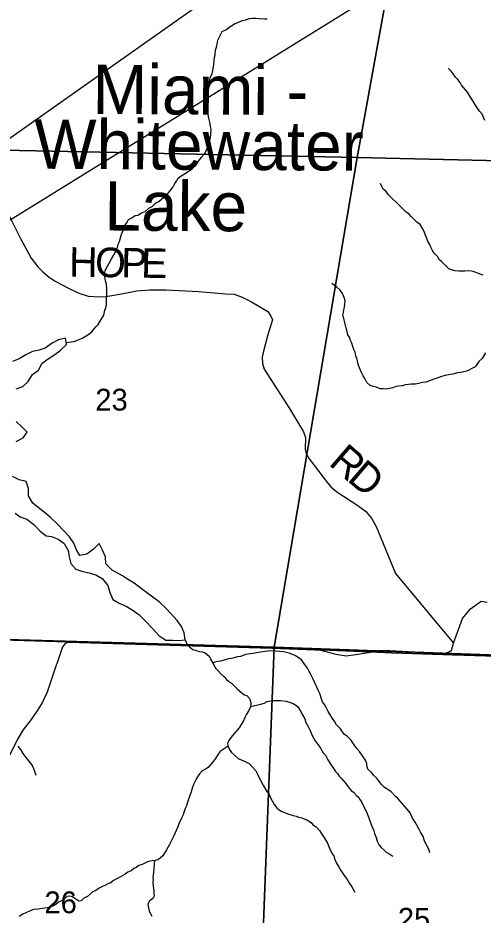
# Model space of a CAD drawing. Extents: x -7.5 to 26.5, y 3.5 to 25.5.
# Drawn here: x -0.763 to 0.131, y 20.587 to 22.311 of the extents above; entities that cross this region are included whole.
import ezdxf

# ---------------------------------------------------------------- set-up
doc = ezdxf.new("R2010")
doc.units = 0
for name, color, linetype in [('GM_X_Corporation', 7, 'Continuous'), ('GM_X_County_Road', 7, 'Continuous'), ('GM_X_County_Road_Text', 7, 'Continuous'), ('GM_X_Major_Lake', 7, 'Continuous'), ('GM_X_Major_Lake_Text', 7, 'Continuous'), ('GM_X_Minor_River', 7, 'Continuous'), ('GM_X_Section_Text', 7, 'Continuous'), ('SH_Text', 7, 'Continuous')]:
    doc.layers.add(name, color=color, linetype=linetype)

msp = doc.modelspace()

# ---------------------------------------------------------------- linework, layer by layer
at = {"layer": 'GM_X_Corporation'}
for points in [[(-2.1213, 24.4), (-2.1683, 23.1094), (-2.1684, 23.1064), (-2.1854, 22.6407), (-2.2048, 22.1084), (-2.2218, 21.6412), (-2.2393, 21.1622), (-1.7013, 21.1435), (-0.6673, 21.1123), (-0.2751, 21.1005), (-0.1918, 21.0972), (-0.1864, 21.0971), (-0.1806, 21.0967), (-0.0857, 21.093), (-0.0438, 21.0913), (0.0729, 21.0875), (0.2211, 21.0828)], [(0.2211, 21.0828), (0.0729, 21.0875), (-0.0438, 21.0913), (-0.0857, 21.093), (-0.1806, 21.0967), (-0.1864, 21.0971), (-0.1918, 21.0972), (-0.2751, 21.1005), (-0.6673, 21.1123), (-1.7013, 21.1435), (-2.2393, 21.1622), (-2.2643, 20.4572), (-2.265, 20.4395), (-2.2728, 20.2496), (-2.3128, 19.1642), (-2.3401, 19.1651), (-2.693, 19.1768), (-2.696, 19.1768), (-3.3166, 19.1895)], [(0.6831, 20.1191), (-0.3082, 20.1265), (-0.2705, 21.1018), (0.8624, 21.0618)]]:
    msp.add_lwpolyline(points, dxfattribs=at)
for points in [[(0.0689, 23.0315), (-0.1108, 22.0429), (-0.9461, 22.0601), (-0.9291, 23.0451)], [(1.0735, 23.0136), (1.0508, 22.0159), (-0.1108, 22.0429), (0.0689, 23.0315)], [(-0.9461, 22.0601), (-0.1108, 22.0429), (-0.2705, 21.1018), (-1.0307, 21.1237), (-1.0267, 21.301), (-0.9782, 21.2998)], [(-0.1108, 22.0429), (1.0508, 22.0159), (1.0441, 21.5986), (1.044, 21.5921), (1.041, 21.3774), (0.9609, 21.274), (0.95, 21.2606), (0.9418, 21.2525), (0.9845, 21.2515), (0.956, 21.2024), (0.9254, 21.1728), (0.906, 21.154), (0.8815, 21.1284), (0.8624, 21.0618), (-0.2705, 21.1018)], [(-1.2798, 21.1309), (-1.0307, 21.1237), (-0.2705, 21.1018), (-0.3082, 20.1265), (-1.3089, 20.136)]]:
    msp.add_lwpolyline(points, close=True, dxfattribs=at)
at = {"layer": 'GM_X_County_Road'}
for points in [[(-0.9255, 22.0549), (-0.9186, 22.0538), (-0.9013, 22.0494), (-0.8701, 22.0358), (-0.8497, 22.0256), (-0.8344, 22.0153), (-0.822, 22.0033), (-0.8078, 21.9843), (-0.7574, 21.8857), (-0.7469, 21.866), (-0.7375, 21.8493), (-0.725, 21.8328), (-0.7155, 21.8233), (-0.7031, 21.8129), (-0.6919, 21.8055), (-0.6797, 21.7988), (-0.6657, 21.7918), (-0.6459, 21.7819), (-0.6279, 21.7767), (-0.6064, 21.7749), (-0.5944, 21.7755)], [(-0.5944, 21.7755), (-0.5642, 21.7808), (-0.5345, 21.7865), (-0.5093, 21.7886), (-0.4791, 21.7886), (-0.4151, 21.7851), (-0.3639, 21.7812), (-0.3472, 21.7801), (-0.332, 21.7748), (-0.3142, 21.7652), (-0.2826, 21.7467), (-0.2766, 21.7378), (-0.2737, 21.7311), (-0.2823, 21.7049), (-0.2908, 21.6707), (-0.2933, 21.659), (-0.2929, 21.6473), (-0.2894, 21.6363), (-0.2411, 21.5603), (-0.2141, 21.5156), (-0.2105, 21.5046), (-0.2109, 21.4825), (-0.2088, 21.4744), (-0.2034, 21.4637), (-0.1945, 21.4524), (-0.1722, 21.4232), (-0.1612, 21.4101), (-0.1502, 21.4005), (-0.1093, 21.3739), (-0.0951, 21.3632), (-0.0831, 21.3501), (-0.0745, 21.3341), (-0.0371, 21.2434), (0.0743, 21.1097), (0.0916, 21.1571), (0.1074, 21.1757), (0.1277, 21.1903), (0.1393, 21.1882)], [(-0.689, 21.0677), (-0.688, 21.0705), (-0.6776, 21.1011), (-0.6741, 21.1059), (-0.6708, 21.1095), (-0.6671, 21.1118), (-0.2749, 21.0999), (-0.1916, 21.0966), (-0.1862, 21.0966), (-0.1804, 21.0962), (-0.1708, 21.0935), (-0.1521, 21.0885), (-0.1317, 21.0853), (-0.1135, 21.0878), (-0.0855, 21.0924), (-0.069, 21.0953), (-0.0482, 21.0958), (0.0581, 21.0897), (0.0703, 21.0958), (0.0743, 21.1097)], [(-0.8217, 19.7108), (-0.8019, 20.2879), (-0.7964, 20.5294), (-0.7974, 20.5511), (-0.8024, 20.5748), (-0.8093, 20.6016), (-0.8189, 20.625), (-0.8374, 20.657), (-0.8664, 20.6927), (-0.8711, 20.6997), (-0.8729, 20.7047), (-0.872, 20.7107), (-0.7645, 20.9229), (-0.7533, 20.9424), (-0.7372, 20.9628), (-0.7249, 20.9811), (-0.717, 20.9931), (-0.7065, 21.016), (-0.689, 21.0677)]]:
    msp.add_lwpolyline(points, dxfattribs=at)
at = {"layer": 'GM_X_Major_Lake'}
for points in [[(-0.7665, 21.5984), (-0.7535, 21.6027), (-0.7437, 21.6127), (-0.7351, 21.6259), (-0.7239, 21.6343), (-0.7167, 21.6479), (-0.7048, 21.656), (-0.6921, 21.664), (-0.6824, 21.6714), (-0.67, 21.6837), (-0.672, 21.6959), (-0.685, 21.6924), (-0.6976, 21.6858), (-0.7108, 21.6763), (-0.7222, 21.6727), (-0.7352, 21.67), (-0.7483, 21.6634), (-0.7606, 21.6561), (-0.7736, 21.6507)], [(-0.7669, 21.4969), (-0.7534, 21.5042), (-0.7456, 21.5151), (-0.7556, 21.5252), (-0.7664, 21.5353)], [(-0.6504, 21.2889), (-0.6555, 21.302), (-0.6643, 21.314), (-0.6873, 21.3381), (-0.7007, 21.3513), (-0.7126, 21.3614), (-0.7245, 21.3705), (-0.7346, 21.3787), (-0.7426, 21.3929), (-0.7431, 21.407), (-0.7473, 21.4204), (-0.7609, 21.4238), (-0.7737, 21.4301)], [(-0.7688, 21.3597), (-0.7591, 21.3522), (-0.7459, 21.3478), (-0.7325, 21.3379), (-0.7203, 21.3251), (-0.7091, 21.3157), (-0.6985, 21.3144), (-0.6861, 21.3095), (-0.6741, 21.3013), (-0.6664, 21.2878), (-0.6648, 21.2756), (-0.6617, 21.263), (-0.6517, 21.2521), (-0.6381, 21.2472), (-0.626, 21.245), (-0.6136, 21.241), (-0.6012, 21.2342), (-0.5905, 21.2207), (-0.5862, 21.2073), (-0.5808, 21.1938), (-0.5685, 21.1863), (-0.5553, 21.1807), (-0.5433, 21.1736), (-0.5306, 21.1645), (-0.518, 21.1521), (-0.5046, 21.1381), (-0.492, 21.1241), (-0.4789, 21.1151), (-0.466, 21.1152), (-0.4535, 21.1145), (-0.4413, 21.1158), (-0.4433, 21.1295), (-0.4487, 21.1414), (-0.4572, 21.153), (-0.4698, 21.167), (-0.4787, 21.1767), (-0.4917, 21.1888), (-0.5036, 21.1982), (-0.5137, 21.2052), (-0.5257, 21.2139), (-0.5395, 21.2248), (-0.5522, 21.2327), (-0.5623, 21.239), (-0.5818, 21.2501), (-0.5941, 21.2622), (-0.5945, 21.2755), (-0.6003, 21.2882), (-0.6069, 21.3009), (-0.6178, 21.2901), (-0.6309, 21.2809), (-0.6439, 21.2778), (-0.6504, 21.2889)]]:
    msp.add_lwpolyline(points, dxfattribs=at)
at = {"layer": 'GM_X_Minor_River'}
for points in [[(-0.3391, 22.3032), (-0.3314, 22.3061), (-0.3253, 22.3072), (-0.3176, 22.3101), (-0.3127, 22.3108), (-0.3055, 22.3106), (-0.2994, 22.3102), (-0.2891, 22.3092), (-0.2842, 22.3095)], [(-0.6706, 21.6872), (-0.656, 21.6893), (-0.6498, 21.6911), (-0.6452, 21.6929), (-0.6395, 21.6955), (-0.6322, 21.7), (-0.6268, 21.7037), (-0.621, 21.7078), (-0.6132, 21.7176), (-0.6086, 21.7217), (-0.603, 21.7315), (-0.5983, 21.7402), (-0.5959, 21.7493), (-0.5939, 21.7542), (-0.593, 21.7607), (-0.5925, 21.79), (-0.5931, 21.7991), (-0.5948, 21.806), (-0.5958, 21.8133), (-0.5961, 21.8209), (-0.5952, 21.8255), (-0.5909, 21.8338), (-0.5881, 21.8387), (-0.5838, 21.847), (-0.5795, 21.8545), (-0.5767, 21.8591), (-0.5743, 21.8655), (-0.572, 21.87), (-0.5703, 21.8765), (-0.568, 21.8814), (-0.5659, 21.8882), (-0.5639, 21.8958), (-0.5615, 21.9011), (-0.5595, 21.9072), (-0.5575, 21.9121), (-0.5532, 21.9189), (-0.5504, 21.9238), (-0.5439, 21.9267), (-0.5377, 21.9312), (-0.5328, 21.9323), (-0.5255, 21.9367), (-0.5186, 21.9393), (-0.5116, 21.9456), (-0.5051, 21.9489), (-0.4985, 21.9553), (-0.4923, 21.9583), (-0.4827, 21.9665), (-0.4765, 21.9717), (-0.4691, 21.9807), (-0.4644, 21.9868), (-0.4612, 21.9932), (-0.4585, 21.9977), (-0.455, 22.003), (-0.4492, 22.0075), (-0.443, 22.0112), (-0.428, 22.0208), (-0.4233, 22.0272), (-0.4175, 22.034), (-0.4104, 22.0434), (-0.4046, 22.0498), (-0.4015, 22.0558), (-0.3995, 22.0604), (-0.3967, 22.0664), (-0.3947, 22.0732), (-0.393, 22.0812), (-0.3921, 22.0873), (-0.3916, 22.0976), (-0.3926, 22.1025), (-0.3937, 22.1083), (-0.3947, 22.1136), (-0.3965, 22.1209), (-0.3982, 22.132), (-0.3996, 22.1373), (-0.3995, 22.1434), (-0.3997, 22.1499), (-0.4004, 22.1556), (-0.4006, 22.164), (-0.4001, 22.1697), (-0.3993, 22.1762), (-0.396, 22.1856), (-0.3944, 22.191), (-0.3936, 22.1963), (-0.3896, 22.2034), (-0.3871, 22.2164), (-0.3862, 22.2228), (-0.3858, 22.2278), (-0.3849, 22.2357), (-0.384, 22.2403), (-0.3831, 22.249), (-0.3815, 22.2551), (-0.3802, 22.2604), (-0.3789, 22.2684), (-0.3758, 22.2748), (-0.3703, 22.2847), (-0.3622, 22.2891), (-0.3572, 22.2932), (-0.3468, 22.2995), (-0.3391, 22.3032)], [(0.1348, 22.1142), (0.1293, 22.1261), (0.1245, 22.1319), (0.1189, 22.1403), (0.1126, 22.1496), (0.1071, 22.1588), (0.1012, 22.1684), (0.09, 22.1819), (0.0874, 22.1869), (0.0826, 22.1927), (0.0785, 22.1974), (0.074, 22.2035), (0.0699, 22.2089), (0.0651, 22.214), (0.0657, 22.2143)], [(0.1313, 21.8167), (0.1188, 21.8211), (0.1143, 21.8231), (0.109, 21.8243), (0.1037, 21.8252), (0.0964, 21.8245), (0.09, 21.8242), (0.0842, 21.8243), (0.0778, 21.8252), (0.0706, 21.8272), (0.0657, 21.8292), (0.0597, 21.8346), (0.0515, 21.8428), (0.047, 21.847), (0.0437, 21.8528), (0.0373, 21.859), (0.034, 21.8644), (0.0307, 21.8705), (0.0288, 21.8755), (0.0244, 21.8836), (0.0222, 21.8889), (0.0204, 21.8939), (0.0183, 21.9008), (0.0146, 21.9066), (0.0101, 21.9139), (0.0037, 21.9186), (-0.0011, 21.924), (-0.0067, 21.9294), (-0.0112, 21.9344), (-0.0165, 21.9376), (-0.0228, 21.9442), (-0.0284, 21.9492), (-0.0352, 21.9562), (-0.0438, 21.9639), (-0.0513, 21.9717), (-0.0549, 21.9778), (-0.0606, 21.9821), (-0.0639, 21.9883), (-0.0661, 21.9927)], [(0.1362, 21.6677), (0.1295, 21.6567), (0.1233, 21.6507), (0.119, 21.6451), (0.1159, 21.6406), (0.1109, 21.638), (0.104, 21.6343), (0.0994, 21.6321), (0.0937, 21.6307), (0.0883, 21.63), (0.0818, 21.6289), (0.0734, 21.6268), (0.0681, 21.6257), (0.0581, 21.624), (0.0512, 21.6222), (0.0463, 21.62), (0.0413, 21.6185), (0.0363, 21.6167), (0.0282, 21.6134), (0.021, 21.6113), (0.0145, 21.6102), (0.0099, 21.6092), (0.0011, 21.6074), (-0.0069, 21.6071), (-0.0119, 21.6065), (-0.0176, 21.6058), (-0.0252, 21.6044), (-0.0313, 21.6037), (-0.0359, 21.6027), (-0.0424, 21.6005), (-0.0485, 21.5991), (-0.0554, 21.598), (-0.0607, 21.5981), (-0.0664, 21.5986), (-0.074, 21.6014), (-0.0801, 21.603), (-0.0857, 21.605), (-0.0925, 21.6108), (-0.0961, 21.6181), (-0.0995, 21.6231), (-0.1031, 21.6312), (-0.1064, 21.6385), (-0.1086, 21.6435), (-0.1111, 21.6553), (-0.1132, 21.6618), (-0.115, 21.6691), (-0.1172, 21.6737), (-0.1194, 21.6794), (-0.1212, 21.6859), (-0.1238, 21.6909), (-0.1259, 21.6975), (-0.1285, 21.7024), (-0.131, 21.7109), (-0.1324, 21.7177), (-0.1342, 21.7223), (-0.1353, 21.7281), (-0.1367, 21.7338), (-0.1381, 21.7399), (-0.1372, 21.7453), (-0.1364, 21.7502), (-0.1351, 21.7555), (-0.1343, 21.762), (-0.1342, 21.7677), (-0.1356, 21.7738), (-0.1392, 21.7815), (-0.1437, 21.788), (-0.15, 21.7938), (-0.1549, 21.7977), (-0.1594, 21.8005)], [(-0.4413, 21.1158), (-0.4383, 21.1084), (-0.4325, 21.1017), (-0.4269, 21.0977), (-0.4221, 21.096), (-0.4138, 21.0938), (-0.4089, 21.0929), (-0.4047, 21.0916), (-0.3999, 21.0888), (-0.3951, 21.0841), (-0.3926, 21.079), (-0.3887, 21.0713), (-0.3855, 21.0655), (-0.3826, 21.0608), (-0.3782, 21.0565), (-0.3727, 21.051), (-0.3669, 21.0447), (-0.3621, 21.04), (-0.358, 21.0368), (-0.3525, 21.0328), (-0.3481, 21.0281), (-0.3419, 21.0218), (-0.3374, 21.0182), (-0.3323, 21.0135), (-0.3274, 21.0103), (-0.3229, 21.009), (-0.3182, 21.0035), (-0.3161, 20.9973), (-0.3155, 20.9928), (-0.3161, 20.9875), (-0.319, 20.9803), (-0.3234, 20.9729), (-0.3267, 20.9669), (-0.33, 20.9594), (-0.334, 20.9531), (-0.3376, 20.9468), (-0.3416, 20.9424), (-0.3463, 20.9372), (-0.3506, 20.9324), (-0.355, 20.9265), (-0.3578, 20.9224), (-0.3603, 20.9175), (-0.3593, 20.9122), (-0.3561, 20.9052), (-0.3522, 20.8994), (-0.347, 20.8947), (-0.3396, 20.8883), (-0.3329, 20.8847), (-0.3277, 20.8826), (-0.3232, 20.8805), (-0.3187, 20.8781), (-0.3125, 20.8722), (-0.3059, 20.8644), (-0.3027, 20.8578), (-0.2992, 20.8508), (-0.2967, 20.8462), (-0.291, 20.8353), (-0.2845, 20.8248), (-0.2805, 20.8198), (-0.277, 20.8113), (-0.2745, 20.8066), (-0.2702, 20.7993), (-0.2651, 20.793), (-0.2607, 20.7894), (-0.2558, 20.7862), (-0.2424, 20.7812), (-0.2337, 20.7786), (-0.2281, 20.7773), (-0.2236, 20.7752), (-0.2172, 20.7742), (-0.2127, 20.7718), (-0.2074, 20.7701), (-0.1993, 20.7649), (-0.196, 20.7606), (-0.1897, 20.7566), (-0.1831, 20.7495), (-0.1802, 20.7448), (-0.1737, 20.7351), (-0.168, 20.725), (-0.1638, 20.7154), (-0.1592, 20.705), (-0.1559, 20.7007), (-0.1535, 20.6941), (-0.1503, 20.6872), (-0.1453, 20.6786), (-0.1421, 20.6728), (-0.1356, 20.6635), (-0.1305, 20.6568), (-0.1255, 20.6479), (-0.1211, 20.6413), (-0.1179, 20.6359), (-0.1152, 20.6312)], [(0.0292, 20.7068), (0.0264, 20.7149), (0.0207, 20.725), (0.0186, 20.73), (0.0159, 20.7384), (0.0112, 20.7462), (0.008, 20.7531), (0.0033, 20.7609), (0.0005, 20.7659), (-0.0042, 20.7733), (-0.0091, 20.7838), (-0.015, 20.7908), (-0.0234, 20.801), (-0.0321, 20.8104), (-0.0373, 20.8148), (-0.0454, 20.8238), (-0.052, 20.8286), (-0.058, 20.8326), (-0.0642, 20.8381), (-0.0682, 20.8432), (-0.0737, 20.8506), (-0.0795, 20.8561), (-0.0832, 20.8612), (-0.0906, 20.8672), (-0.0915, 20.8721), (-0.0921, 20.8778), (-0.0942, 20.8836), (-0.1003, 20.893), (-0.1064, 20.9015), (-0.1116, 20.9074), (-0.1152, 20.9125), (-0.1231, 20.9241), (-0.1294, 20.9301), (-0.1353, 20.9344), (-0.1389, 20.9395), (-0.1429, 20.945), (-0.1506, 20.9528), (-0.1535, 20.9583), (-0.1585, 20.9649), (-0.1618, 20.9703), (-0.1668, 20.9781), (-0.1704, 20.9858), (-0.1736, 20.992), (-0.1772, 20.9971), (-0.18, 21.0044), (-0.1827, 21.0132), (-0.1859, 21.0194), (-0.1887, 21.0249), (-0.1922, 21.0337), (-0.1954, 21.0407), (-0.2, 21.0496), (-0.2029, 21.0554), (-0.2061, 21.0616), (-0.2119, 21.0694), (-0.2181, 21.0776), (-0.2299, 21.0859), (-0.2419, 21.0905), (-0.2528, 21.0928), (-0.2676, 21.0945), (-0.2786, 21.0949), (-0.2969, 21.0924), (-0.3118, 21.0899), (-0.3248, 21.0877), (-0.3355, 21.0843), (-0.3409, 21.0833), (-0.3474, 21.0813), (-0.3528, 21.0799), (-0.3585, 21.0794), (-0.3665, 21.077), (-0.3738, 21.0753), (-0.3788, 21.0744), (-0.3845, 21.0731), (-0.3888, 21.0714)], [(-0.3161, 20.9877), (-0.2962, 20.9921), (-0.2897, 20.9941), (-0.2838, 20.9977), (-0.2739, 20.9993), (-0.2693, 20.9995), (-0.2583, 20.9995), (-0.2474, 20.998), (-0.2395, 20.9958), (-0.235, 20.9942), (-0.229, 20.9905), (-0.225, 20.9873), (-0.2207, 20.98), (-0.216, 20.9722), (-0.2113, 20.9644), (-0.2093, 20.9572), (-0.2043, 20.9482), (-0.2015, 20.9417), (-0.198, 20.9332), (-0.1915, 20.922), (-0.1857, 20.9142), (-0.1814, 20.9079), (-0.176, 20.8986), (-0.1716, 20.8943), (-0.1674, 20.8854), (-0.1616, 20.8765), (-0.1565, 20.8691), (-0.1522, 20.8632), (-0.1489, 20.8589), (-0.1457, 20.8542), (-0.1416, 20.8503), (-0.1373, 20.8452), (-0.1325, 20.8397), (-0.1285, 20.8339), (-0.1223, 20.8268), (-0.1179, 20.8236), (-0.1124, 20.817), (-0.1083, 20.8138), (-0.1058, 20.8092), (-0.1022, 20.8048), (-0.0976, 20.794), (-0.0923, 20.784), (-0.0888, 20.7755), (-0.0853, 20.7651), (-0.0819, 20.7559), (-0.0797, 20.7516), (-0.0777, 20.744), (-0.0746, 20.7359), (-0.0722, 20.7293), (-0.0683, 20.7216), (-0.0646, 20.7173), (-0.0587, 20.7121), (-0.0551, 20.7078), (-0.0498, 20.7054), (-0.042, 20.7002)], [(-0.7633, 20.9117), (-0.7582, 20.9051), (-0.7539, 20.8977), (-0.7481, 20.8899), (-0.743, 20.8837), (-0.739, 20.879), (-0.7354, 20.8732), (-0.7333, 20.8685), (-0.7308, 20.862), (-0.7288, 20.8558)], [(-0.3591, 20.9116), (-0.3741, 20.9013), (-0.3781, 20.8961), (-0.3833, 20.8883), (-0.3873, 20.8828), (-0.3913, 20.8776), (-0.3976, 20.8709), (-0.4026, 20.8673), (-0.4088, 20.8645), (-0.4143, 20.8586), (-0.4179, 20.853), (-0.4208, 20.8467), (-0.4248, 20.8396), (-0.4274, 20.8328), (-0.4299, 20.8242), (-0.4333, 20.8152), (-0.4363, 20.8058), (-0.4392, 20.7971), (-0.4413, 20.7919), (-0.4439, 20.784), (-0.4455, 20.7795), (-0.4488, 20.7731), (-0.4529, 20.7638), (-0.4566, 20.7556), (-0.4633, 20.7391), (-0.4657, 20.7342), (-0.4701, 20.7268), (-0.4726, 20.7215), (-0.4775, 20.7122), (-0.4847, 20.7007), (-0.4894, 20.6963), (-0.4944, 20.6934), (-0.4994, 20.6921), (-0.5051, 20.6915), (-0.5093, 20.6909), (-0.5139, 20.6895), (-0.5244, 20.6842), (-0.5309, 20.6821), (-0.5356, 20.6785), (-0.5406, 20.6768), (-0.5453, 20.6724), (-0.5518, 20.6695), (-0.5573, 20.6659), (-0.5662, 20.6609), (-0.5716, 20.6573), (-0.5794, 20.6534), (-0.5848, 20.649), (-0.5902, 20.6473), (-0.5945, 20.6448), (-0.6018, 20.6413), (-0.6068, 20.6391), (-0.6154, 20.6334), (-0.6196, 20.6316), (-0.6239, 20.628), (-0.6294, 20.6228), (-0.6363, 20.6196), (-0.6418, 20.6145), (-0.6464, 20.6139), (-0.6538, 20.6187), (-0.6583, 20.6219), (-0.6631, 20.6236), (-0.6689, 20.6231), (-0.6771, 20.6161), (-0.6852, 20.6118), (-0.6903, 20.6075), (-0.6961, 20.6042), (-0.7034, 20.6014), (-0.7114, 20.6002), (-0.716, 20.5996), (-0.7251, 20.5988), (-0.7331, 20.5979), (-0.7397, 20.5951), (-0.7482, 20.5916), (-0.7536, 20.5887), (-0.7606, 20.5844)], [(-0.5003, 20.692), (-0.5025, 20.6694), (-0.5034, 20.6641), (-0.5036, 20.6588), (-0.5034, 20.6546), (-0.5035, 20.6504), (-0.5034, 20.6435), (-0.5028, 20.6374), (-0.5019, 20.6328), (-0.5016, 20.6287), (-0.501, 20.6237), (-0.5034, 20.6196), (-0.5101, 20.6138), (-0.5134, 20.6078), (-0.5121, 20.6009), (-0.5107, 20.5955), (-0.5083, 20.5897), (-0.5058, 20.5851)]]:
    msp.add_lwpolyline(points, dxfattribs=at)
at = {"layer": 'SH_Text'}
msp.add_lwpolyline([(2.4449, 24.351), (-2.5961, 20.7995), (2.4449, 23.9163)], close=True, dxfattribs=at)

# ---------------------------------------------------------------- texts
at = {"layer": 'GM_X_County_Road_Text'}
for s, rotation, p in [('H', 359.235, (-0.6651, 21.8139)), ('O', 359.2396, (-0.6151, 21.8132)), ('P', 359.2255, (-0.5651, 21.8125)), ('E', 358.8428, (-0.5269, 21.812)), ('R', 319.2371, (-0.1676, 21.4534)), ('D', 319.5239, (-0.132, 21.4228))]:
    msp.add_text(s, height=0.0568, rotation=rotation, dxfattribs=at).set_placement(p)
at = {"layer": 'GM_X_Major_Lake_Text'}
for s, rotation, p in [('Miami -', 359.6555, (-0.6201, 22.1267)), ('Whitewater', 359.6557, (-0.732, 22.0213)), ('Lake', 359.6551, (-0.5972, 21.9027))]:
    msp.add_text(s, height=0.09469, rotation=rotation, dxfattribs=at).set_placement(p)
at = {"layer": 'GM_X_Section_Text'}
for s, p in [('23', (-0.6143, 21.5566)), ('26', (-0.7122, 20.5907)), ('25', (-0.0326, 20.5591))]:
    msp.add_text(s, height=0.04186, rotation=0, dxfattribs=at).set_placement(p)

doc.saveas('drawing.dxf')
